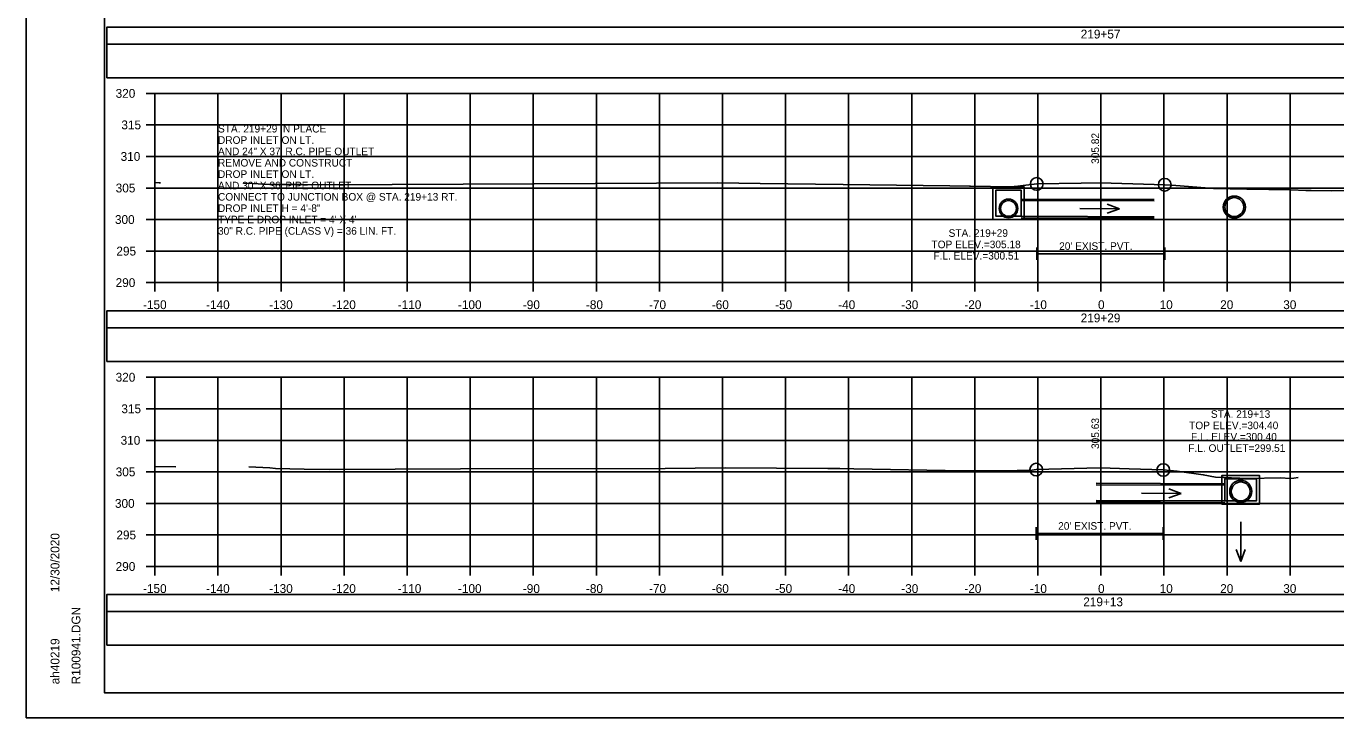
# Model space of a CAD drawing. Extents: x 1370538 to 1372872, y 376220 to 381127.
# Drawn here: x 1372538.2 to 1372745.9, y 379054.6 to 379164.3 of the extents above; entities that cross this region are included whole.
import ezdxf

# ---------------------------------------------------------------- set-up
doc = ezdxf.new("R2010")
doc.units = 0
for name, color, linetype in [('R_Border', 7, 'Continuous'), ('R_Border Notes', 7, 'Continuous'), ('R_Border PE', 7, 'Continuous'), ('R_Border Prem', 7, 'Continuous'), ('R_Dimension', 7, 'Continuous'), ('R_Grid', 7, 'Continuous'), ('R_No Plot', 7, 'Continuous'), ('R_Water', 7, 'Continuous'), ('R_Water Annot', 7, 'Continuous'), ('R_Xsect Elev', 7, 'Continuous'), ('T_Detection Zones', 7, 'Continuous')]:
    doc.layers.add(name, color=color, linetype=linetype)

msp = doc.modelspace()

# ---------------------------------------------------------------- linework, layer by layer
at = {"layer": 'R_Border'}
for p, q in [((1372698.48, 379129.2), (1372698.48, 379127.2)), ((1372698.48, 379128.2), (1372718.77, 379128.2)), ((1372718.77, 379129.2), (1372718.77, 379127.2)), ((1372698.39, 379084.84), (1372698.39, 379082.84)), ((1372698.39, 379083.84), (1372718.54, 379083.84)), ((1372718.54, 379084.84), (1372718.54, 379082.84))]:
    msp.add_line(p, q, dxfattribs=at)
at = {"layer": 'R_Border Notes'}
for p, q in [((1372550.65, 379058.61), (1372550.65, 379264.07)), ((1372550.65, 379058.61), (1372550.65, 379058.61)), ((1372866.83, 379058.61), (1372550.65, 379058.61))]:
    msp.add_line(p, q, dxfattribs=at)
at = {"layer": 'R_Border Prem'}
for p, q in [((1372557.25, 379153.61), (1372558.65, 379153.61)), ((1372558.65, 379123.61), (1372558.65, 379153.61)), ((1372557.25, 379148.61), (1372558.65, 379148.61)), ((1372557.25, 379143.61), (1372558.65, 379143.61)), ((1372557.25, 379138.61), (1372558.65, 379138.61)), ((1372557.25, 379133.61), (1372558.65, 379133.61)), ((1372557.25, 379128.61), (1372558.65, 379128.61)), ((1372557.25, 379123.61), (1372558.65, 379123.61)), ((1372558.65, 379123.61), (1372858.65, 379123.61)), ((1372558.65, 379122.21), (1372558.65, 379123.61)), ((1372568.65, 379122.21), (1372568.65, 379123.61)), ((1372578.65, 379122.21), (1372578.65, 379123.61)), ((1372588.65, 379122.21), (1372588.65, 379123.61)), ((1372598.65, 379122.21), (1372598.65, 379123.61)), ((1372608.65, 379122.21), (1372608.65, 379123.61)), ((1372618.65, 379122.21), (1372618.65, 379123.61)), ((1372628.65, 379122.21), (1372628.65, 379123.61)), ((1372638.65, 379122.21), (1372638.65, 379123.61)), ((1372648.65, 379122.21), (1372648.65, 379123.61)), ((1372658.65, 379122.21), (1372658.65, 379123.61)), ((1372668.65, 379122.21), (1372668.65, 379123.61)), ((1372678.65, 379122.21), (1372678.65, 379123.61)), ((1372688.65, 379122.21), (1372688.65, 379123.61)), ((1372698.65, 379122.21), (1372698.65, 379123.61)), ((1372708.65, 379122.21), (1372708.65, 379123.61)), ((1372718.65, 379122.21), (1372718.65, 379123.61)), ((1372728.65, 379122.21), (1372728.65, 379123.61)), ((1372738.65, 379122.21), (1372738.65, 379123.61)), ((1372557.25, 379108.61), (1372558.65, 379108.61)), ((1372558.65, 379078.61), (1372558.65, 379108.61)), ((1372557.25, 379103.61), (1372558.65, 379103.61)), ((1372557.25, 379098.61), (1372558.65, 379098.61)), ((1372557.25, 379093.61), (1372558.65, 379093.61)), ((1372557.25, 379088.61), (1372558.65, 379088.61)), ((1372557.25, 379083.61), (1372558.65, 379083.61)), ((1372557.25, 379078.61), (1372558.65, 379078.61)), ((1372558.65, 379078.61), (1372858.65, 379078.61)), ((1372558.65, 379077.21), (1372558.65, 379078.61)), ((1372568.65, 379077.21), (1372568.65, 379078.61)), ((1372578.65, 379077.21), (1372578.65, 379078.61)), ((1372588.65, 379077.21), (1372588.65, 379078.61)), ((1372598.65, 379077.21), (1372598.65, 379078.61)), ((1372608.65, 379077.21), (1372608.65, 379078.61)), ((1372618.65, 379077.21), (1372618.65, 379078.61)), ((1372628.65, 379077.21), (1372628.65, 379078.61)), ((1372638.65, 379077.21), (1372638.65, 379078.61)), ((1372648.65, 379077.21), (1372648.65, 379078.61)), ((1372658.65, 379077.21), (1372658.65, 379078.61)), ((1372668.65, 379077.21), (1372668.65, 379078.61)), ((1372678.65, 379077.21), (1372678.65, 379078.61)), ((1372688.65, 379077.21), (1372688.65, 379078.61)), ((1372698.65, 379077.21), (1372698.65, 379078.61)), ((1372708.65, 379077.21), (1372708.65, 379078.61)), ((1372718.65, 379077.21), (1372718.65, 379078.61)), ((1372728.65, 379077.21), (1372728.65, 379078.61)), ((1372738.65, 379077.21), (1372738.65, 379078.61))]:
    msp.add_line(p, q, dxfattribs=at)
at = {"layer": 'R_Dimension'}
for points in [[(1372558.65, 379139.49), (1372559.32, 379139.45), (1372559.54, 379139.44)], [(1372572.68, 379139.36), (1372574.07, 379139.3), (1372576.89, 379139.19), (1372581.97, 379139.17), (1372585.03, 379139.1), (1372618.78, 379139.28), (1372647.86, 379139.41), (1372654.64, 379139.31), (1372667.76, 379139.14), (1372684.71, 379138.96), (1372687.8, 379138.92), (1372687.99, 379138.92), (1372694.34, 379138.78), (1372695.5, 379138.88), (1372698.48, 379139.26), (1372705.52, 379139.37), (1372708.55, 379139.44), (1372713.72, 379139.28), (1372718.77, 379139.13), (1372720.52, 379139), (1372726.5, 379138.51), (1372731.8, 379138.44), (1372738.74, 379138.32), (1372741.15, 379138.22), (1372742.01, 379138.23), (1372745.21, 379138.18), (1372754.21, 379138.28)], [(1372558.65, 379094.45), (1372561.95, 379094.43)], [(1372573.52, 379094.39), (1372576.86, 379094.25), (1372577.78, 379094.17), (1372582.33, 379094.06), (1372586.41, 379093.97), (1372607.1, 379094.08), (1372639.56, 379094.15), (1372649.05, 379094.25), (1372665.36, 379094.15), (1372667.27, 379094.12), (1372669.47, 379094.08), (1372686.85, 379093.75), (1372695.35, 379093.81), (1372696.86, 379093.81), (1372697.44, 379093.84), (1372698.39, 379093.97), (1372706.44, 379094.18), (1372708.57, 379094.25), (1372713.13, 379094.09), (1372718.54, 379093.91), (1372720.74, 379093.72), (1372724.87, 379093.15), (1372726.84, 379092.76), (1372731.95, 379092.54), (1372737.17, 379092.68), (1372738.59, 379092.58), (1372739.24, 379092.61), (1372739.95, 379092.74)]]:
    msp.add_lwpolyline(points, dxfattribs=at)
at = {"layer": 'R_Grid'}
for p, q in [((1372558.65, 379153.61), (1372858.65, 379153.61)), ((1372558.65, 379123.61), (1372558.65, 379153.61)), ((1372558.65, 379153.61), (1372858.65, 379153.61)), ((1372558.65, 379123.61), (1372558.65, 379153.61)), ((1372558.65, 379153.61), (1372858.65, 379153.61)), ((1372558.65, 379123.61), (1372558.65, 379153.61)), ((1372568.65, 379123.61), (1372568.65, 379153.61)), ((1372568.65, 379123.61), (1372568.65, 379153.61)), ((1372568.65, 379123.61), (1372568.65, 379153.61)), ((1372578.65, 379123.61), (1372578.65, 379153.61)), ((1372578.65, 379123.61), (1372578.65, 379153.61)), ((1372578.65, 379123.61), (1372578.65, 379153.61)), ((1372588.65, 379123.61), (1372588.65, 379153.61)), ((1372588.65, 379123.61), (1372588.65, 379153.61)), ((1372588.65, 379123.61), (1372588.65, 379153.61)), ((1372598.65, 379123.61), (1372598.65, 379153.61)), ((1372598.65, 379123.61), (1372598.65, 379153.61)), ((1372598.65, 379123.61), (1372598.65, 379153.61)), ((1372608.65, 379123.61), (1372608.65, 379153.61)), ((1372608.65, 379123.61), (1372608.65, 379153.61)), ((1372608.65, 379123.61), (1372608.65, 379153.61)), ((1372618.65, 379123.61), (1372618.65, 379153.61)), ((1372618.65, 379123.61), (1372618.65, 379153.61)), ((1372618.65, 379123.61), (1372618.65, 379153.61)), ((1372628.65, 379123.61), (1372628.65, 379153.61)), ((1372628.65, 379123.61), (1372628.65, 379153.61)), ((1372628.65, 379123.61), (1372628.65, 379153.61)), ((1372638.65, 379123.61), (1372638.65, 379153.61)), ((1372638.65, 379123.61), (1372638.65, 379153.61)), ((1372638.65, 379123.61), (1372638.65, 379153.61)), ((1372648.65, 379123.61), (1372648.65, 379153.61)), ((1372648.65, 379123.61), (1372648.65, 379153.61)), ((1372648.65, 379123.61), (1372648.65, 379153.61)), ((1372658.65, 379123.61), (1372658.65, 379153.61)), ((1372658.65, 379123.61), (1372658.65, 379153.61)), ((1372658.65, 379123.61), (1372658.65, 379153.61)), ((1372668.65, 379123.61), (1372668.65, 379153.61)), ((1372668.65, 379123.61), (1372668.65, 379153.61)), ((1372668.65, 379123.61), (1372668.65, 379153.61)), ((1372678.65, 379123.61), (1372678.65, 379153.61)), ((1372678.65, 379123.61), (1372678.65, 379153.61)), ((1372678.65, 379123.61), (1372678.65, 379153.61)), ((1372688.65, 379123.61), (1372688.65, 379153.61)), ((1372688.65, 379123.61), (1372688.65, 379153.61)), ((1372688.65, 379123.61), (1372688.65, 379153.61)), ((1372698.65, 379123.61), (1372698.65, 379153.61)), ((1372698.65, 379123.61), (1372698.65, 379153.61)), ((1372698.65, 379123.61), (1372698.65, 379153.61)), ((1372708.65, 379123.61), (1372708.65, 379153.61)), ((1372708.65, 379123.61), (1372708.65, 379153.61)), ((1372708.65, 379123.61), (1372708.65, 379153.61)), ((1372718.65, 379123.61), (1372718.65, 379153.61)), ((1372718.65, 379123.61), (1372718.65, 379153.61)), ((1372718.65, 379123.61), (1372718.65, 379153.61)), ((1372728.65, 379123.61), (1372728.65, 379153.61)), ((1372728.65, 379123.61), (1372728.65, 379153.61)), ((1372728.65, 379123.61), (1372728.65, 379153.61)), ((1372738.65, 379123.61), (1372738.65, 379153.61)), ((1372738.65, 379123.61), (1372738.65, 379153.61)), ((1372738.65, 379123.61), (1372738.65, 379153.61)), ((1372558.65, 379148.61), (1372858.65, 379148.61)), ((1372558.65, 379148.61), (1372858.65, 379148.61)), ((1372558.65, 379148.61), (1372858.65, 379148.61)), ((1372558.65, 379143.61), (1372858.65, 379143.61)), ((1372558.65, 379143.61), (1372858.65, 379143.61)), ((1372558.65, 379143.61), (1372858.65, 379143.61)), ((1372558.65, 379138.61), (1372858.65, 379138.61)), ((1372558.65, 379138.61), (1372858.65, 379138.61)), ((1372558.65, 379138.61), (1372858.65, 379138.61)), ((1372558.65, 379133.61), (1372858.65, 379133.61)), ((1372558.65, 379133.61), (1372858.65, 379133.61)), ((1372558.65, 379133.61), (1372858.65, 379133.61)), ((1372558.65, 379128.61), (1372858.65, 379128.61)), ((1372558.65, 379128.61), (1372858.65, 379128.61)), ((1372558.65, 379128.61), (1372858.65, 379128.61)), ((1372558.65, 379123.61), (1372858.65, 379123.61)), ((1372558.65, 379123.61), (1372858.65, 379123.61)), ((1372558.65, 379123.61), (1372858.65, 379123.61)), ((1372558.65, 379108.61), (1372858.65, 379108.61)), ((1372558.65, 379078.61), (1372558.65, 379108.61)), ((1372558.65, 379108.61), (1372858.65, 379108.61)), ((1372558.65, 379078.61), (1372558.65, 379108.61)), ((1372568.65, 379078.61), (1372568.65, 379108.61)), ((1372568.65, 379078.61), (1372568.65, 379108.61)), ((1372578.65, 379078.61), (1372578.65, 379108.61)), ((1372578.65, 379078.61), (1372578.65, 379108.61)), ((1372588.65, 379078.61), (1372588.65, 379108.61)), ((1372588.65, 379078.61), (1372588.65, 379108.61)), ((1372598.65, 379078.61), (1372598.65, 379108.61)), ((1372598.65, 379078.61), (1372598.65, 379108.61)), ((1372608.65, 379078.61), (1372608.65, 379108.61)), ((1372608.65, 379078.61), (1372608.65, 379108.61)), ((1372618.65, 379078.61), (1372618.65, 379108.61)), ((1372618.65, 379078.61), (1372618.65, 379108.61)), ((1372628.65, 379078.61), (1372628.65, 379108.61)), ((1372628.65, 379078.61), (1372628.65, 379108.61)), ((1372638.65, 379078.61), (1372638.65, 379108.61)), ((1372638.65, 379078.61), (1372638.65, 379108.61)), ((1372648.65, 379078.61), (1372648.65, 379108.61)), ((1372648.65, 379078.61), (1372648.65, 379108.61)), ((1372658.65, 379078.61), (1372658.65, 379108.61)), ((1372658.65, 379078.61), (1372658.65, 379108.61)), ((1372668.65, 379078.61), (1372668.65, 379108.61)), ((1372668.65, 379078.61), (1372668.65, 379108.61)), ((1372678.65, 379078.61), (1372678.65, 379108.61)), ((1372678.65, 379078.61), (1372678.65, 379108.61)), ((1372688.65, 379078.61), (1372688.65, 379108.61)), ((1372688.65, 379078.61), (1372688.65, 379108.61)), ((1372698.65, 379078.61), (1372698.65, 379108.61)), ((1372698.65, 379078.61), (1372698.65, 379108.61)), ((1372708.65, 379078.61), (1372708.65, 379108.61)), ((1372708.65, 379078.61), (1372708.65, 379108.61)), ((1372718.65, 379078.61), (1372718.65, 379108.61)), ((1372718.65, 379078.61), (1372718.65, 379108.61)), ((1372728.65, 379078.61), (1372728.65, 379108.61)), ((1372728.65, 379078.61), (1372728.65, 379108.61)), ((1372738.65, 379078.61), (1372738.65, 379108.61)), ((1372738.65, 379078.61), (1372738.65, 379108.61)), ((1372558.65, 379103.61), (1372858.65, 379103.61)), ((1372558.65, 379103.61), (1372858.65, 379103.61)), ((1372558.65, 379098.61), (1372858.65, 379098.61)), ((1372558.65, 379098.61), (1372858.65, 379098.61)), ((1372558.65, 379093.61), (1372858.65, 379093.61)), ((1372558.65, 379093.61), (1372858.65, 379093.61)), ((1372558.65, 379088.61), (1372858.65, 379088.61)), ((1372558.65, 379088.61), (1372858.65, 379088.61)), ((1372558.65, 379083.61), (1372858.65, 379083.61)), ((1372558.65, 379083.61), (1372858.65, 379083.61)), ((1372558.65, 379078.61), (1372858.65, 379078.61)), ((1372558.65, 379078.61), (1372858.65, 379078.61))]:
    msp.add_line(p, q, dxfattribs=at)
at = {"layer": 'R_No Plot'}
for p, q in [((1372696, 379136.85), (1372717.08, 379136.78)), ((1372696, 379133.89), (1372717.08, 379133.82)), ((1372707.91, 379091.81), (1372728.32, 379091.74)), ((1372707.91, 379088.85), (1372728.32, 379088.78)), ((1372538.25, 379054.63), (1372871.58, 379054.63))]:
    msp.add_line(p, q, dxfattribs=at)
for points in [[(1372538.24, 379267.96), (1372871.58, 379267.96), (1372871.58, 379054.63), (1372538.24, 379054.63)], [(1372784.57, 379264.07), (1372784.57, 379254.19), (1372820.3, 379254.19), (1372820.3, 379251.27), (1372843.5, 379251.27), (1372843.5, 379226.94), (1372866.83, 379226.94), (1372866.83, 379058.61), (1372550.65, 379058.61), (1372550.65, 379264.07)]]:
    msp.add_lwpolyline(points, close=True, dxfattribs=at)
for centre, radius in [((1372698.48, 379139.26), 1), ((1372718.77, 379139.13), 1), ((1372694, 379135.37), 1.48), ((1372729.8, 379135.58), 1.75), ((1372698.39, 379093.97), 1), ((1372718.54, 379093.91), 1), ((1372730.82, 379090.51), 1.75), ((1372730.82, 379090.51), 1.75)]:
    msp.add_circle(centre, radius, dxfattribs=at)
at = {"layer": 'R_Water'}
for p, q in [((1372696, 379136.62), (1372717.08, 379136.55)), ((1372696, 379134.12), (1372717.08, 379134.05)), ((1372707.91, 379091.58), (1372728.32, 379091.51)), ((1372707.91, 379089.08), (1372728.32, 379089.01))]:
    msp.add_line(p, q, dxfattribs=at)
for points in [[(1372551.05, 379156.1), (1372866.18, 379156.1), (1372866.18, 379161.42), (1372551.05, 379161.42)], [(1372694, 379138.79), (1372696.5, 379138.79), (1372696.5, 379133.62), (1372694, 379133.62), (1372691.5, 379133.62), (1372691.5, 379138.79)], [(1372694, 379138.29), (1372696, 379138.29), (1372696, 379134.12), (1372694, 379134.12), (1372692, 379134.12), (1372692, 379138.29)], [(1372551.05, 379111.13), (1372866.18, 379111.13), (1372866.18, 379116.45), (1372551.05, 379116.45)], [(1372730.82, 379093.01), (1372733.82, 379093.01), (1372733.82, 379088.51), (1372730.82, 379088.51), (1372727.82, 379088.51), (1372727.82, 379093.01)], [(1372730.82, 379092.51), (1372733.32, 379092.51), (1372733.32, 379089.01), (1372730.82, 379089.01), (1372728.32, 379089.01), (1372728.32, 379092.51)], [(1372551.05, 379066.16), (1372866.18, 379066.16), (1372866.18, 379071.49), (1372551.05, 379071.49)]]:
    msp.add_lwpolyline(points, close=True, dxfattribs=at)
for centre, radius in [((1372694, 379135.37), 1.25), ((1372729.8, 379135.58), 1.5), ((1372730.82, 379090.51), 1.5), ((1372730.82, 379090.51), 1.5)]:
    msp.add_circle(centre, radius, dxfattribs=at)
at = {"layer": 'R_Water Annot'}
for p, q in [((1372711.58, 379135.33), (1372709.66, 379136.04)), ((1372705.3, 379135.35), (1372711.58, 379135.33)), ((1372711.58, 379135.33), (1372709.66, 379134.64)), ((1372715.06, 379090.21), (1372721.35, 379090.19)), ((1372721.35, 379090.19), (1372719.42, 379089.5)), ((1372721.35, 379090.19), (1372719.43, 379090.9)), ((1372730.82, 379085.68), (1372730.82, 379079.4)), ((1372730.82, 379079.4), (1372730.12, 379081.32)), ((1372730.82, 379079.4), (1372731.52, 379081.32))]:
    msp.add_line(p, q, dxfattribs=at)
at = {"layer": 'R_Xsect Elev'}
for p, q in [((1372708.65, 379139.43), (1372708.65, 379149.43)), ((1372708.65, 379094.24), (1372708.65, 379104.24))]:
    msp.add_line(p, q, dxfattribs=at)
at = {"layer": 'T_Detection Zones'}
for points in [[(1372551.05, 379161.42), (1372866.18, 379161.42), (1372866.18, 379164.13), (1372551.05, 379164.13)], [(1372551.05, 379116.45), (1372866.18, 379116.45), (1372866.18, 379119.16), (1372551.05, 379119.16)], [(1372551.05, 379071.49), (1372866.18, 379071.49), (1372866.18, 379074.19), (1372551.05, 379074.19)]]:
    msp.add_lwpolyline(points, close=True, dxfattribs=at)

# ---------------------------------------------------------------- texts
at = {"layer": 'R_Border Notes'}
for s, p in [('12/30/2020', (1372543.51, 379074.54)), ('R100941.DGN', (1372546.84, 379059.93)), ('ah40219', (1372543.51, 379059.93))]:
    msp.add_text(s, height=1.4, rotation=90, dxfattribs=at).set_placement(p)
at = {"layer": 'R_Border PE'}
for s, p in [('219+57', (1372705.45, 379162.31)), ('320', (1372552.42, 379152.91)), ('315', (1372553.33, 379147.91)), ('310', (1372553.21, 379142.91)), ('305', (1372552.43, 379137.91)), ('300', (1372552.31, 379132.91)), ('295', (1372552.54, 379127.91)), ('290', (1372552.42, 379122.91)), ('-150', (1372556.76, 379119.41)), ('-140', (1372566.76, 379119.41)), ('-130', (1372576.76, 379119.41)), ('-120', (1372586.76, 379119.41)), ('-110', (1372597.15, 379119.41)), ('-100', (1372606.7, 379119.41)), ('-90', (1372616.99, 379119.41)), ('-80', (1372626.99, 379119.41)), ('-70', (1372636.99, 379119.41)), ('-60', (1372646.95, 379119.41)), ('-50', (1372656.99, 379119.41)), ('-40', (1372666.99, 379119.41)), ('-30', (1372676.99, 379119.41)), ('-20', (1372686.99, 379119.41)), ('-10', (1372697.38, 379119.41)), ('0', (1372708.19, 379119.41)), ('10', (1372717.96, 379119.41)), ('20', (1372727.56, 379119.41)), ('30', (1372737.56, 379119.41)), ('219+29', (1372705.44, 379117.31)), ('320', (1372552.42, 379107.91)), ('315', (1372553.33, 379102.91)), ('310', (1372553.21, 379097.91)), ('305', (1372552.43, 379092.91)), ('300', (1372552.31, 379087.91)), ('295', (1372552.54, 379082.91)), ('290', (1372552.42, 379077.91)), ('-150', (1372556.76, 379074.41)), ('-140', (1372566.76, 379074.41)), ('-130', (1372576.76, 379074.41)), ('-120', (1372586.76, 379074.41)), ('-110', (1372597.15, 379074.41)), ('-100', (1372606.7, 379074.41)), ('-90', (1372616.99, 379074.41)), ('-80', (1372626.99, 379074.41)), ('-70', (1372636.99, 379074.41)), ('-60', (1372646.95, 379074.41)), ('-50', (1372656.99, 379074.41)), ('-40', (1372666.99, 379074.41)), ('-30', (1372676.99, 379074.41)), ('-20', (1372686.99, 379074.41)), ('-10', (1372697.38, 379074.41)), ('0', (1372708.19, 379074.41)), ('10', (1372717.96, 379074.41)), ('20', (1372727.56, 379074.41)), ('30', (1372737.56, 379074.41)), ('219+13', (1372705.85, 379072.31))]:
    msp.add_text(s, height=1.4, dxfattribs=at).set_placement(p)
at = {"layer": 'R_Water'}
for p in [(1372702.03, 379128.8), (1372701.87, 379084.44)]:
    msp.add_text("20' EXIST. PVT.", height=1.2, dxfattribs=at).set_placement(p)
at = {"layer": 'R_Water Annot'}
for s, p in [('STA. 219+29 IN PLACE', (1372568.65, 379147.41)), ('DROP INLET ON LT.', (1372568.65, 379145.61)), ('AND 24" X 37\' R.C. PIPE OUTLET', (1372568.65, 379143.81)), ('REMOVE AND CONSTRUCT', (1372568.65, 379142.01)), ('AND 30" X 36\' PIPE OUTLET', (1372568.65, 379138.41)), ('DROP INLET ON LT.', (1372568.65, 379140.21)), ('CONNECT TO JUNCTION BOX @ STA. 219+13 RT.', (1372568.65, 379136.61)), ('DROP INLET H = 4\'-8"', (1372568.65, 379134.81)), ("TYPE E DROP INLET = 4' X 4'", (1372568.65, 379133.01)), ('30" R.C. PIPE (CLASS V) = 36 LIN. FT.', (1372568.65, 379131.21)), ('STA. 219+29', (1372684.5, 379130.87)), ('TOP ELEV.=305.18', (1372681.79, 379129.07)), ('F.L. ELEV.=300.51', (1372682.09, 379127.27)), ('STA. 219+13', (1372726.09, 379102.18)), ('TOP ELEV.=304.40', (1372722.64, 379100.38)), ('F.L. ELEV.=300.40', (1372722.94, 379098.58)), ('F.L. OUTLET=299.51', (1372722.51, 379096.78))]:
    msp.add_text(s, height=1.2, dxfattribs=at).set_placement(p)
at = {"layer": 'R_Xsect Elev'}
for s, p in [('305.82', (1372708.35, 379142.43)), ('305.63', (1372708.35, 379097.24))]:
    msp.add_text(s, height=1.2, rotation=90, dxfattribs=at).set_placement(p)

doc.saveas('drawing.dxf')
